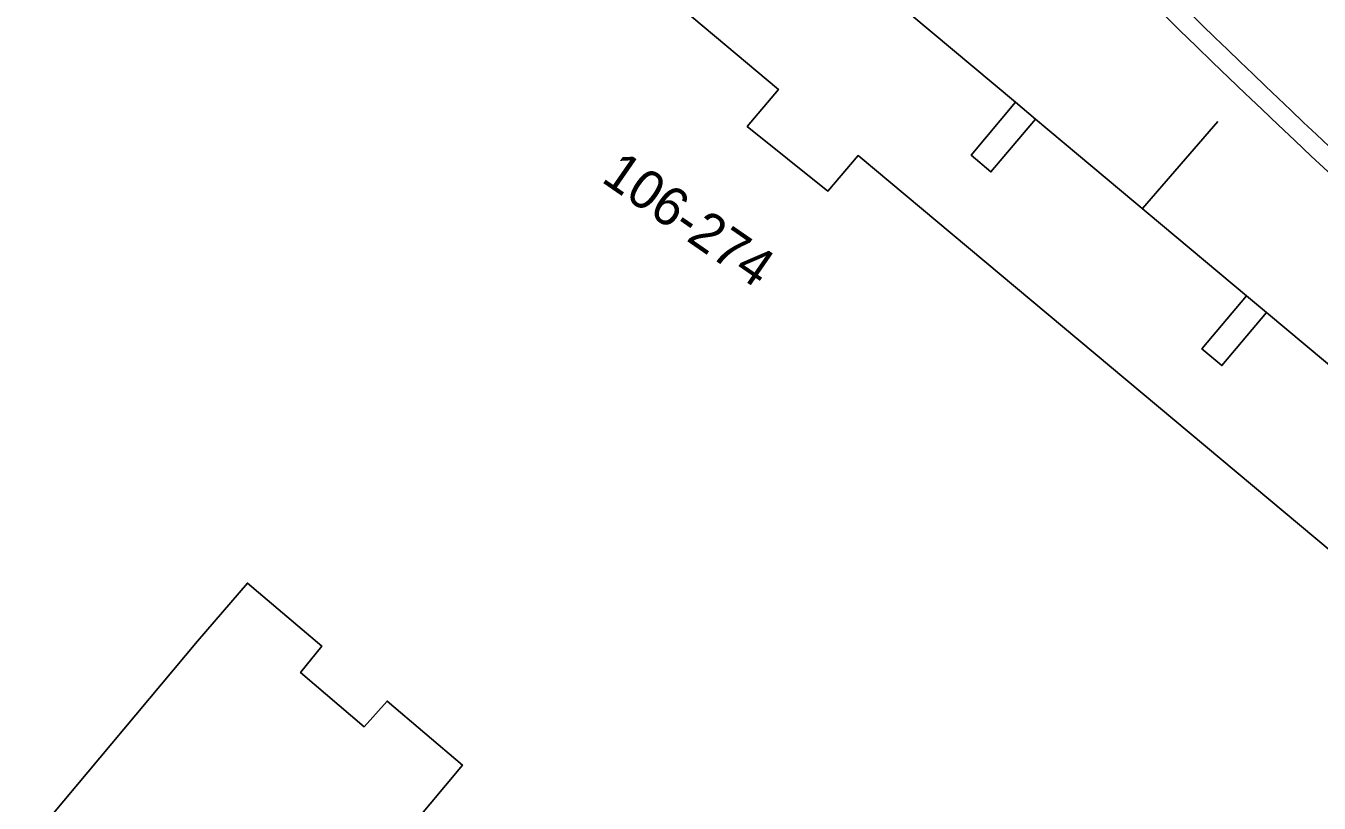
# Model space of a CAD drawing. Extents: x 161087 to 161922, y 382574 to 383873.
# Drawn here: x 161647.8 to 161681.23, y 383078.63 to 383098.73 of the extents above; entities that cross this region are included whole.
import ezdxf

# ---------------------------------------------------------------- set-up
doc = ezdxf.new("R2010")
doc.units = 0
for name, color, linetype in [('IMGEO_Lijnafwatering', 7, 'Continuous'), ('IMGEO_Muur', 7, 'Continuous'), ('IMGEO_Pand', 7, 'Continuous'), ('IMGEO_Pand_nummerreeks', 7, 'Continuous'), ('IMGEO_Pand_overbouw', 7, 'Continuous'), ('IMGEO_Voetgangersgebied_open', 7, 'Continuous')]:
    doc.layers.add(name, color=color, linetype=linetype)

msp = doc.modelspace()

# ---------------------------------------------------------------- linework, layer by layer
at = {"layer": 'IMGEO_Lijnafwatering'}
msp.add_lwpolyline([(161676.662, 383094.007), (161678.605, 383096.256)], dxfattribs=at)
at = {"layer": 'IMGEO_Muur'}
for centre, radius, start, end in [((161832.272, 383256.754), 221.188, 219.40122, 229.1426), ((161832.602, 383257.118), 221.18, 225.37595, 229.13882)]:
    msp.add_arc(centre, radius, start, end, dxfattribs=at)
at = {"layer": 'IMGEO_Pand'}
for points in [[(161713.365, 383058.502), (161669.31, 383095.372), (161668.531, 383094.456), (161666.445, 383096.125), (161667.248, 383097.082), (161629.187, 383129.006)], [(161673.381, 383096.749), (161672.229, 383095.384), (161672.744, 383094.95), (161673.895, 383096.315)], [(161673.381, 383096.749), (161673.895, 383096.315)], [(161679.349, 383091.743), (161678.199, 383090.373), (161678.714, 383089.94), (161679.864, 383091.311)], [(161679.349, 383091.743), (161679.864, 383091.311)], [(161626.874, 383076.894), (161627.639, 383077.819), (161630.953, 383075.044), (161633.705, 383072.74), (161635.485, 383074.833), (161635.995, 383075.432), (161637.243, 383076.918), (161642.575, 383072.499), (161641.972, 383071.83), (161642.566, 383071.294), (161644.337, 383073.398), (161652.236, 383082.817), (161653.524, 383084.318), (161655.443, 383082.691), (161654.896, 383082.004), (161656.543, 383080.605), (161657.133, 383081.268), (161659.083, 383079.614), (161657.804, 383078.087), (161645.259, 383063.107), (161645.515, 383062.89), (161648.001, 383060.784), (161651.288, 383058.001), (161650.522, 383057.078)]]:
    msp.add_lwpolyline(points, dxfattribs=at)
at = {"layer": 'IMGEO_Pand_overbouw'}
for points in [[(161629.187, 383129.006), (161667.248, 383097.082), (161666.445, 383096.125), (161668.531, 383094.456), (161669.31, 383095.372), (161713.365, 383058.502)], [(161685.335, 383086.742), (161679.864, 383091.311), (161678.714, 383089.94), (161678.199, 383090.373), (161679.349, 383091.743), (161673.895, 383096.315), (161672.744, 383094.95), (161672.229, 383095.384), (161673.381, 383096.749), (161667.916, 383101.329)]]:
    msp.add_lwpolyline(points, dxfattribs=at)
at = {"layer": 'IMGEO_Voetgangersgebied_open'}
for points in [[(161667.916, 383101.329), (161673.381, 383096.749)], [(161673.895, 383096.315), (161679.349, 383091.743)], [(161679.864, 383091.311), (161685.335, 383086.742)]]:
    msp.add_lwpolyline(points, dxfattribs=at)

# ---------------------------------------------------------------- texts
at = {"layer": 'IMGEO_Pand_nummerreeks'}
msp.add_text('106-274', height=1, rotation=325.3074, dxfattribs=at).set_placement((161662.639, 383094.717))

doc.saveas('drawing.dxf')
